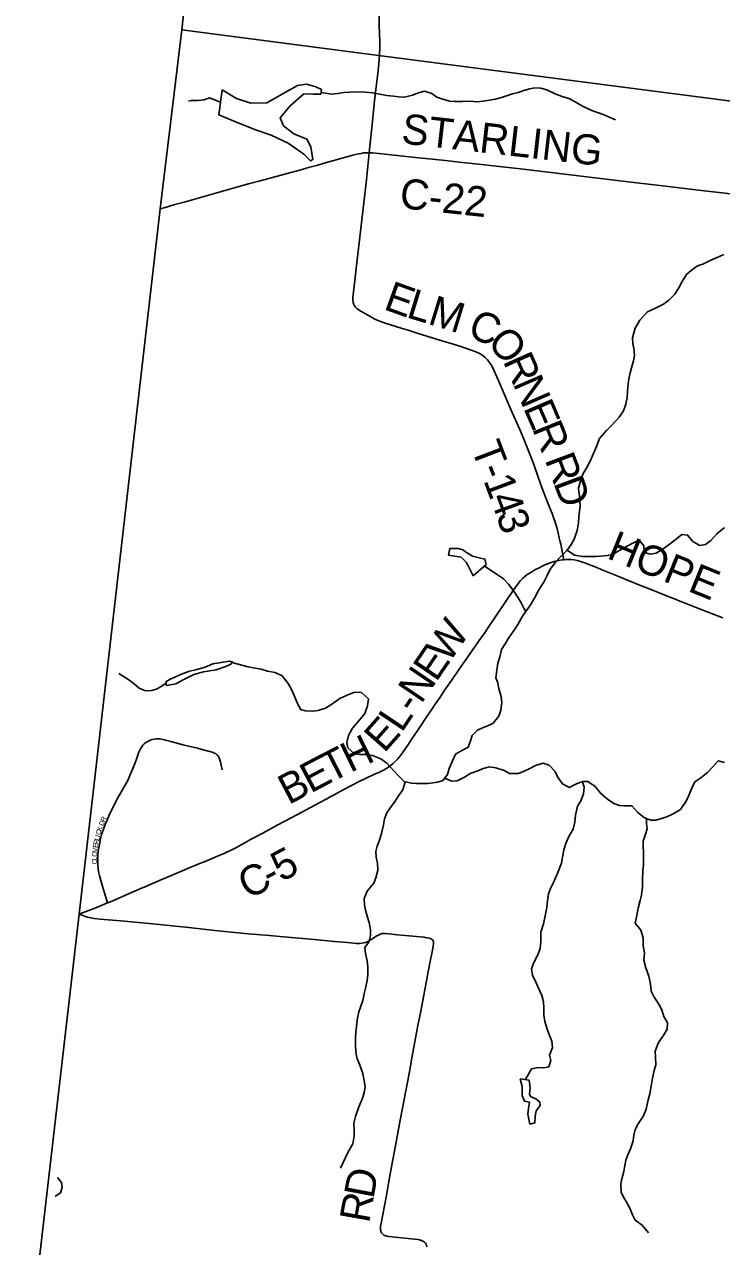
# Model space of a CAD drawing. Extents: x 1451455 to 1749751, y 218250 to 574981.
# Drawn here: x 1533276 to 1540217, y 349860 to 362036 of the extents above; entities that cross this region are included whole.
import ezdxf

# ---------------------------------------------------------------- set-up
doc = ezdxf.new("R2010")
doc.units = 0
for name, color, linetype in [('GM_X_Adjacent_County', 7, 'Continuous'), ('GM_X_County', 7, 'Continuous'), ('GM_X_County_Road', 7, 'Continuous'), ('GM_X_County_Road_Text', 7, 'Continuous'), ('GM_X_Minor_Lake', 7, 'Continuous'), ('GM_X_Minor_River', 7, 'Continuous'), ('GM_X_Township', 7, 'Continuous'), ('GM_X_Township_Road', 7, 'Continuous'), ('GM_X_Township_Road_Text', 7, 'Continuous'), ('GM_X_Township_Subdivision', 7, 'Continuous'), ('GM_X_Township_Subdivision_Text', 7, 'Continuous')]:
    doc.layers.add(name, color=color, linetype=linetype)

msp = doc.modelspace()

# ---------------------------------------------------------------- linework, layer by layer
at = {"layer": 'GM_X_Adjacent_County'}
msp.add_lwpolyline([(1539083, 395731), (1538810, 393176), (1538438, 390209), (1538423, 390126), (1538305, 389185), (1537668, 384165), (1537157, 380191), (1537139, 380009), (1536205, 372785), (1535397, 366216), (1534972, 363186), (1534842, 361983), (1534628, 360199), (1533821, 353172), (1533276, 348457)], dxfattribs=at)
at = {"layer": 'GM_X_County'}
msp.add_lwpolyline([(1539083, 395731), (1538810, 393176), (1538438, 390209), (1538423, 390126), (1538305, 389185), (1537668, 384165), (1537157, 380191), (1537139, 380009), (1536205, 372785), (1535397, 366216), (1534972, 363186), (1534842, 361983), (1534628, 360199), (1533821, 353172), (1533276, 348457)], dxfattribs=at)
at = {"layer": 'GM_X_County_Road'}
for points in [[(1534628, 360199), (1534668, 360210), (1534775, 360241), (1534867, 360266), (1535028, 360311), (1535353, 360403), (1535508, 360446), (1535622, 360477), (1535672, 360491), (1535891, 360549), (1536018, 360585), (1536103, 360609), (1536185, 360631), (1536241, 360648), (1536270, 360656), (1536342, 360676), (1536427, 360701), (1536545, 360733), (1536603, 360746), (1536629, 360751), (1536653, 360755), (1536682, 360757), (1536708, 360758)], [(1536708, 360758), (1536741, 360756), (1536805, 360751), (1537171, 360711), (1537468, 360679), (1537605, 360665), (1537797, 360643), (1537973, 360624), (1538214, 360596), (1538683, 360540), (1539286, 360469), (1539657, 360424), (1539879, 360398), (1540042, 360378), (1540723, 360301)], [(1534102, 353283), (1534133, 353296), (1534305, 353371), (1534434, 353427), (1534491, 353451), (1534576, 353487), (1534754, 353562), (1534817, 353589), (1534933, 353641), (1534967, 353654), (1535012, 353673), (1535049, 353687), (1535064, 353693), (1535091, 353704), (1535094, 353705), (1535106, 353710), (1535199, 353751), (1535271, 353780), (1535289, 353789), (1535333, 353810), (1535380, 353834), (1535469, 353882), (1535526, 353914), (1535642, 353976), (1535709, 354011), (1535792, 354057), (1535994, 354166), (1536124, 354236), (1536211, 354282), (1536286, 354322), (1536312, 354336), (1536347, 354355), (1536361, 354362), (1536451, 354410), (1536538, 354456), (1536601, 354489), (1536678, 354527), (1536755, 354562), (1536812, 354588), (1536856, 354610), (1536890, 354630), (1536917, 354649), (1536946, 354672), (1536965, 354690), (1536993, 354719), (1537008, 354736), (1537025, 354756), (1537048, 354788), (1537099, 354864), (1537128, 354908), (1537198, 355014), (1537233, 355066), (1537257, 355102), (1537276, 355132), (1537336, 355218), (1537360, 355253), (1537415, 355334), (1537463, 355405), (1537528, 355500), (1537599, 355602), (1537692, 355737), (1537711, 355764), (1537775, 355855), (1537790, 355877), (1537804, 355899), (1537855, 355971), (1537894, 356028), (1537956, 356120), (1538004, 356191), (1538032, 356234), (1538092, 356324), (1538121, 356367), (1538146, 356402), (1538188, 356460), (1538212, 356491), (1538234, 356515), (1538256, 356534), (1538282, 356554), (1538317, 356577), (1538359, 356602), (1538394, 356620), (1538444, 356644), (1538468, 356654), (1538510, 356671), (1538551, 356684), (1538592, 356694), (1538630, 356701), (1538645, 356703)], [(1538645, 356703), (1538662, 356705), (1538691, 356706), (1538721, 356705), (1538749, 356701), (1538778, 356695), (1538812, 356686), (1538861, 356668), (1538922, 356645), (1538974, 356624), (1539019, 356605), (1539116, 356565), (1539217, 356525), (1539281, 356500), (1539411, 356446), (1539521, 356403), (1539670, 356343), (1539765, 356305), (1539801, 356291), (1539838, 356277), (1539969, 356225), (1540115, 356168), (1540228, 356123)], [(1533821, 353172), (1533881, 353194), (1533988, 353236), (1534102, 353283)]]:
    msp.add_lwpolyline(points, dxfattribs=at)
at = {"layer": 'GM_X_Minor_Lake'}
for points in [[(1535213, 361135), (1535412, 361053), (1535585, 360982), (1535732, 360933), (1535901, 360852), (1536057, 360743), (1536124, 360677), (1536149, 360689), (1536129, 360816), (1536088, 360893), (1535957, 360947), (1535854, 361027), (1535823, 361104), (1535922, 361225), (1536058, 361343), (1536152, 361341), (1536228, 361342), (1536235, 361386), (1536177, 361413), (1536084, 361439), (1535995, 361426), (1535690, 361253), (1535529, 361250), (1535386, 361298), (1535245, 361385)], [(1535245, 361385), (1535213, 361135)], [(1537874, 356654), (1537861, 356710), (1537803, 356722), (1537737, 356737), (1537676, 356774), (1537640, 356803), (1537594, 356815), (1537540, 356814), (1537510, 356813), (1537499, 356747), (1537623, 356727), (1537678, 356676), (1537744, 356544)], [(1537744, 356544), (1537874, 356654)], [(1534689, 355451), (1534785, 355467), (1534864, 355508), (1534963, 355559), (1535060, 355587), (1535184, 355605), (1535281, 355639), (1535330, 355663), (1535346, 355686), (1535316, 355691), (1535274, 355684), (1535216, 355675), (1535153, 355664), (1535077, 355633), (1534992, 355608), (1534909, 355590), (1534823, 355557), (1534766, 355528), (1534726, 355513), (1534683, 355485)], [(1534683, 355485), (1534689, 355451)], [(1538213, 351530), (1538232, 351456), (1538233, 351365), (1538254, 351309), (1538304, 351300), (1538296, 351238), (1538287, 351180), (1538308, 351081), (1538356, 351092), (1538361, 351158), (1538372, 351212), (1538411, 351264), (1538408, 351298), (1538368, 351333), (1538313, 351356), (1538303, 351380), (1538312, 351440), (1538301, 351519)], [(1538301, 351519), (1538213, 351530)]]:
    msp.add_lwpolyline(points, dxfattribs=at)
at = {"layer": 'GM_X_Minor_River'}
for points in [[(1536230, 361356), (1536332, 361340), (1536393, 361347), (1536461, 361356), (1536517, 361361), (1536587, 361364), (1536669, 361360), (1536742, 361355), (1536885, 361328), (1536949, 361321), (1537005, 361314), (1537061, 361311), (1537140, 361332), (1537198, 361355), (1537259, 361372), (1537331, 361347), (1537382, 361312), (1537442, 361291), (1537508, 361272), (1537560, 361269), (1537636, 361267), (1537712, 361270), (1537784, 361265), (1537844, 361272), (1537905, 361281), (1537963, 361292), (1538025, 361309), (1538134, 361343), (1538192, 361358), (1538249, 361377), (1538307, 361394), (1538358, 361405), (1538418, 361402), (1538477, 361385), (1538567, 361340), (1538639, 361316), (1538696, 361297), (1538760, 361266), (1538833, 361223), (1538889, 361194), (1538941, 361173), (1539000, 361151), (1539056, 361132), (1539108, 361107), (1539162, 361086)], [(1534909, 361271), (1534939, 361278), (1535005, 361279), (1535065, 361286), (1535119, 361303), (1535229, 361260)], [(1540238, 359744), (1540178, 359716), (1540109, 359688), (1540030, 359647), (1539978, 359630), (1539919, 359589), (1539866, 359545), (1539823, 359474), (1539790, 359410), (1539751, 359347), (1539691, 359289), (1539637, 359250), (1539558, 359209), (1539481, 359171), (1539403, 359088), (1539356, 359010), (1539330, 358914), (1539333, 358858), (1539342, 358808), (1539349, 358740), (1539340, 358685), (1539321, 358616), (1539308, 358564), (1539293, 358504), (1539282, 358426), (1539279, 358376), (1539276, 358319), (1539265, 358253), (1539241, 358186), (1539196, 358124), (1539123, 358045), (1539070, 357990), (1539000, 357909), (1538975, 357839), (1538937, 357753), (1538908, 357684), (1538877, 357620), (1538840, 357562), (1538814, 357499), (1538793, 357417), (1538802, 357334), (1538808, 357244), (1538803, 357184), (1538796, 357132), (1538791, 357068), (1538778, 356994), (1538748, 356908), (1538719, 356856), (1538678, 356799), (1538605, 356726), (1538556, 356670), (1538510, 356609), (1538479, 356547), (1538446, 356478), (1538397, 356402), (1538357, 356325), (1538314, 356253), (1538275, 356196), (1538236, 356142), (1538190, 356059), (1538151, 356001), (1538094, 355920), (1538061, 355866), (1538027, 355809), (1538008, 355733), (1537989, 355671), (1537978, 355603), (1537970, 355527), (1537988, 355476), (1537999, 355416), (1538021, 355339), (1538028, 355281), (1538019, 355203), (1537998, 355145), (1537943, 355076)], [(1538678, 356799), (1538751, 356747), (1538829, 356734), (1538895, 356735), (1538965, 356736), (1539016, 356737), (1539080, 356746), (1539136, 356757), (1539205, 356798), (1539276, 356837), (1539326, 356864), (1539397, 356897), (1539444, 356842), (1539447, 356775), (1539509, 356758), (1539565, 356769), (1539634, 356812), (1539695, 356853), (1539750, 356897), (1539821, 356954), (1539879, 356949), (1539930, 356885), (1540001, 356846), (1540058, 356855), (1540109, 356896), (1540170, 356960), (1540245, 357024)], [(1538269, 356188), (1538249, 356220), (1538222, 356273), (1538193, 356324), (1538148, 356388), (1538097, 356460), (1538046, 356511), (1537984, 356556), (1537856, 356639)], [(1537943, 355076), (1537890, 355049), (1537838, 355029), (1537787, 355006), (1537734, 354953), (1537715, 354887), (1537694, 354835), (1537639, 354804), (1537568, 354767), (1537537, 354698), (1537504, 354624), (1537489, 354562), (1537442, 354505), (1537389, 354487), (1537295, 354473), (1537243, 354474), (1537181, 354473), (1537130, 354476), (1537057, 354493), (1537003, 354546), (1536954, 354599), (1536885, 354675), (1536824, 354720), (1536741, 354751), (1536673, 354761), (1536616, 354764), (1536559, 354773), (1536497, 354830), (1536486, 354882), (1536502, 354952), (1536543, 355026), (1536604, 355099), (1536664, 355172), (1536691, 355246), (1536700, 355316), (1536633, 355379), (1536563, 355383), (1536488, 355354), (1536416, 355321), (1536327, 355258), (1536272, 355223), (1536201, 355202), (1536149, 355193), (1536075, 355196), (1536023, 355211), (1535986, 355294), (1535963, 355349), (1535934, 355411), (1535901, 355470), (1535843, 355545), (1535773, 355579), (1535695, 355594), (1535633, 355611), (1535573, 355624), (1535503, 355636), (1535340, 355678)], [(1534216, 355568), (1534305, 355514), (1534368, 355467), (1534420, 355424), (1534481, 355398), (1534545, 355399), (1534598, 355416), (1534685, 355471)], [(1537459, 354525), (1537530, 354497), (1537586, 354500), (1537663, 354539), (1537715, 354572), (1537790, 354601), (1537844, 354624), (1537905, 354639), (1537971, 354628), (1538053, 354602), (1538106, 354573), (1538194, 354574), (1538257, 354601), (1538307, 354624), (1538364, 354653), (1538439, 354676), (1538500, 354657), (1538561, 354594), (1538582, 354539), (1538633, 354470), (1538699, 354433), (1538778, 354473), (1538836, 354495), (1538886, 354494), (1538958, 354444), (1539016, 354373), (1539080, 354316), (1539145, 354275), (1539201, 354255), (1539251, 354251), (1539323, 354251), (1539384, 354186), (1539449, 354131), (1539513, 354108), (1539563, 354107), (1539619, 354124), (1539672, 354143), (1539736, 354172), (1539809, 354215), (1539863, 354296), (1539890, 354354), (1539919, 354420), (1539952, 354491), (1540009, 354530), (1540078, 354583), (1540129, 354641), (1540182, 354698), (1540246, 354683)], [(1537068, 354491), (1537043, 354411), (1537000, 354350), (1536967, 354298), (1536920, 354235), (1536883, 354181), (1536862, 354121), (1536851, 354063), (1536831, 353975), (1536812, 353910), (1536789, 353848), (1536776, 353796), (1536779, 353740), (1536792, 353681), (1536795, 353611), (1536773, 353533), (1536754, 353481), (1536687, 353402), (1536660, 353328), (1536662, 353262), (1536672, 353212), (1536687, 353151), (1536707, 353089), (1536720, 353014), (1536721, 352958), (1536704, 352894), (1536665, 352839), (1536672, 352780), (1536689, 352706), (1536696, 352644), (1536695, 352575), (1536689, 352511), (1536674, 352447), (1536661, 352393), (1536644, 352313), (1536625, 352256), (1536604, 352198), (1536588, 352118), (1536581, 352048), (1536576, 351998), (1536571, 351936), (1536572, 351867), (1536575, 351803), (1536586, 351739), (1536611, 351676), (1536645, 351583), (1536660, 351511), (1536669, 351454), (1536660, 351392), (1536637, 351329), (1536607, 351251), (1536572, 351155), (1536556, 351091), (1536559, 351015), (1536558, 350963), (1536547, 350885), (1536497, 350796), (1536449, 350698), (1536424, 350642)], [(1538829, 354492), (1538849, 354440), (1538842, 354372), (1538817, 354300), (1538784, 354247), (1538764, 354157), (1538755, 354089), (1538738, 354017), (1538700, 353951), (1538665, 353876), (1538646, 353814), (1538633, 353738), (1538622, 353680), (1538586, 353586), (1538565, 353534), (1538540, 353482), (1538513, 353429), (1538494, 353375), (1538485, 353305), (1538478, 353239), (1538462, 353155), (1538445, 353075), (1538419, 352993), (1538416, 352899), (1538410, 352829), (1538389, 352767), (1538346, 352685), (1538325, 352623), (1538336, 352565), (1538366, 352494), (1538395, 352434), (1538426, 352361), (1538443, 352300), (1538448, 352238), (1538447, 352164), (1538456, 352104), (1538479, 352025), (1538502, 351974), (1538527, 351908), (1538533, 351843), (1538504, 351766), (1538517, 351713), (1538498, 351652), (1538446, 351642), (1538392, 351645), (1538325, 351630), (1538265, 351523)], [(1539468, 354124), (1539468, 354074), (1539477, 354022), (1539458, 353970), (1539437, 353900), (1539436, 353848), (1539439, 353786), (1539440, 353726), (1539439, 353664), (1539434, 353605), (1539428, 353519), (1539431, 353443), (1539420, 353361), (1539407, 353307), (1539385, 353233), (1539372, 353157), (1539357, 353083), (1539412, 353012), (1539436, 352937), (1539437, 352857), (1539448, 352787), (1539442, 352712), (1539463, 352636), (1539494, 352553), (1539510, 352473), (1539517, 352406), (1539544, 352350), (1539597, 352270), (1539622, 352220), (1539643, 352153), (1539680, 352090), (1539675, 352026), (1539642, 351971), (1539588, 351893), (1539555, 351808), (1539560, 351746), (1539563, 351671), (1539546, 351615), (1539528, 351539), (1539515, 351459), (1539501, 351381), (1539486, 351322), (1539465, 351230), (1539441, 351164), (1539386, 351083), (1539355, 351025), (1539342, 350969), (1539335, 350915), (1539309, 350833), (1539282, 350773), (1539263, 350722), (1539254, 350668), (1539245, 350608), (1539228, 350548), (1539215, 350486), (1539216, 350398), (1539249, 350335), (1539284, 350282), (1539311, 350227), (1539330, 350177), (1539357, 350124), (1539426, 350075), (1539489, 349996)], [(1533606, 350549), (1533644, 350498), (1533653, 350448), (1533634, 350397), (1533583, 350360)]]:
    msp.add_lwpolyline(points, dxfattribs=at)
at = {"layer": 'GM_X_Township'}
for points in [[(1564835, 376599), (1558783, 377336), (1558547, 377365), (1556932, 377563), (1548865, 378553), (1543530, 379207), (1540005, 379639), (1537305, 379990), (1537139, 380009), (1536205, 372785), (1535397, 366216), (1534972, 363186), (1534842, 361983), (1536829, 361724), (1542981, 360926), (1547069, 360385), (1549821, 359955), (1552783, 359472), (1557653, 358923), (1558522, 358824), (1560899, 358554)], [(1533276, 348457), (1533821, 353172), (1534628, 360199), (1534842, 361983), (1536829, 361724), (1542981, 360926), (1547069, 360385), (1549821, 359955), (1552783, 359472), (1557653, 358923), (1557628, 358480), (1557337, 353299), (1556866, 347670)]]:
    msp.add_lwpolyline(points, dxfattribs=at)
at = {"layer": 'GM_X_Township_Road'}
for points in [[(1536808, 361694), (1536811, 361731), (1536813, 361813), (1536813, 361862), (1536809, 362026), (1536804, 362229), (1536797, 362383), (1536792, 362508), (1536786, 362636), (1536777, 362743)], [(1536708, 360758), (1536714, 360820), (1536738, 361039), (1536763, 361274), (1536776, 361388), (1536794, 361547), (1536807, 361675), (1536808, 361694)], [(1538645, 356703), (1538643, 356719), (1538638, 356752), (1538615, 356857), (1538607, 356892), (1538601, 356921), (1538591, 356966), (1538579, 357014), (1538561, 357077), (1538548, 357114), (1538529, 357163), (1538487, 357266), (1538469, 357312), (1538463, 357327), (1538443, 357379), (1538417, 357450), (1538384, 357546), (1538343, 357661), (1538301, 357771), (1538275, 357838), (1538217, 357977), (1538180, 358065), (1538120, 358200), (1538051, 358356), (1537992, 358495), (1537950, 358591), (1537928, 358635), (1537906, 358669), (1537886, 358695), (1537863, 358719), (1537839, 358738), (1537814, 358755), (1537787, 358768), (1537735, 358788), (1537601, 358833), (1537378, 358900), (1537284, 358930), (1537177, 358963), (1537096, 358989), (1537027, 359010), (1536868, 359061), (1536806, 359082), (1536765, 359100), (1536707, 359131), (1536625, 359180), (1536590, 359203), (1536573, 359218), (1536561, 359232), (1536554, 359246), (1536549, 359264), (1536546, 359286), (1536546, 359315), (1536559, 359428), (1536588, 359692), (1536617, 359917), (1536655, 360259), (1536677, 360458), (1536708, 360758)], [(1537255, 352941), (1536992, 352966), (1536904, 352977), (1536871, 352980), (1536854, 352980), (1536837, 352978), (1536818, 352972), (1536800, 352964), (1536779, 352951), (1536746, 352930), (1536719, 352912), (1536695, 352900), (1536675, 352891), (1536655, 352885), (1536635, 352882), (1536612, 352881), (1536583, 352881), (1536492, 352889), (1536362, 352901), (1536160, 352921), (1535820, 352950), (1535715, 352959), (1535503, 352977), (1535304, 352995), (1535171, 353010), (1534913, 353039), (1534781, 353053), (1534586, 353072), (1534236, 353106), (1534027, 353122), (1533972, 353128), (1533938, 353134), (1533902, 353142), (1533869, 353154), (1533821, 353172)], [(1537229, 349920), (1537219, 349923), (1537195, 349929), (1537161, 349935), (1536905, 349961), (1536883, 349964), (1536875, 349966), (1536867, 349969), (1536859, 349972), (1536854, 349975), (1536848, 349979), (1536843, 349984), (1536834, 349993), (1536830, 349997), (1536828, 350003), (1536823, 350014), (1536821, 350024), (1536820, 350035), (1536820, 350045), (1536822, 350061), (1536827, 350094), (1536877, 350353), (1536908, 350530), (1536937, 350690), (1536957, 350793), (1537018, 351119), (1537057, 351325), (1537109, 351602), (1537137, 351757), (1537194, 352064), (1537223, 352205), (1537261, 352418), (1537291, 352579), (1537313, 352685), (1537335, 352795), (1537346, 352852), (1537349, 352875), (1537349, 352887), (1537348, 352898), (1537345, 352907), (1537338, 352916), (1537329, 352924), (1537318, 352930), (1537307, 352933), (1537290, 352936), (1537264, 352940), (1537255, 352941)], [(1537285, 349857), (1537280, 349872), (1537275, 349884), (1537268, 349894), (1537259, 349903), (1537250, 349910), (1537244, 349914), (1537235, 349918), (1537229, 349920)]]:
    msp.add_lwpolyline(points, dxfattribs=at)
at = {"layer": 'GM_X_Township_Subdivision'}
msp.add_lwpolyline([(1534102, 353283), (1534040, 353494), (1534023, 353557), (1534015, 353596), (1534010, 353628), (1534007, 353667), (1534006, 353716), (1534008, 353766), (1534014, 353818), (1534022, 353866), (1534033, 353921), (1534044, 353965), (1534062, 354018), (1534079, 354064), (1534102, 354119), (1534130, 354181), (1534165, 354252), (1534197, 354313), (1534283, 354464), (1534304, 354505), (1534326, 354552), (1534355, 354622), (1534378, 354680), (1534394, 354725), (1534415, 354785), (1534432, 354820), (1534441, 354837), (1534454, 354854), (1534469, 354869), (1534485, 354882), (1534499, 354890), (1534519, 354900), (1534535, 354907), (1534550, 354911), (1534570, 354916), (1534588, 354918), (1534605, 354919), (1534624, 354918), (1534640, 354915), (1534653, 354913), (1534672, 354909), (1534694, 354903), (1534735, 354893), (1534867, 354857), (1535000, 354824), (1535031, 354816), (1535105, 354797), (1535121, 354792), (1535145, 354784), (1535154, 354781), (1535166, 354777), (1535178, 354771), (1535188, 354763), (1535198, 354755), (1535207, 354742), (1535215, 354728), (1535223, 354710), (1535229, 354688), (1535236, 354655), (1535246, 354611)], dxfattribs=at)

# ---------------------------------------------------------------- texts
at = {"layer": 'GM_X_County_Road_Text'}
for s, rotation, p in [('STARLING', 353.4914, (1537021, 360852)), ('C-22', 353.8508, (1537003, 360208)), ('HOPE', 337.9667, (1539064, 356721)), ('W', 55.7021, (1537502, 355663)), ('E', 55.6972, (1537375, 355477)), ('N', 55.7011, (1537226, 355259)), ('-', 55.6961, (1537157, 355157)), ('L', 56.1633, (1537032, 354972)), ('E', 48.5525, (1536858, 354769)), ('H', 25.8987, (1536520, 354578)), ('T', 27.233, (1536322, 354476)), ('E', 27.7477, (1536124, 354372)), ('B', 27.7756, (1535906, 354257)), ('5', 28.1542, (1535835, 353488)), ('C', 27.1838, (1535502, 353314)), ('-', 28.1081, (1535726, 353429))]:
    msp.add_text(s, height=300, rotation=rotation, dxfattribs=at).set_placement(p)
at = {"layer": 'GM_X_Township_Road_Text'}
for s, rotation, p in [('E', 340.2036, (1536841, 359202)), ('L', 343.0047, (1537068, 359121)), ('M', 342.8816, (1537282, 359055)), ('C', 337.5753, (1537674, 358933)), ('O', 311.7541, (1537873, 358860)), ('R', 294.0473, (1538036, 358683)), ('N', 293.4095, (1538136, 358459)), ('E', 293.236, (1538240, 358217)), ('R', 292.108, (1538328, 358012)), ('T', 290.8655, (1537719, 357818)), ('R', 290.6479, (1538454, 357700)), ('-', 290.8164, (1537799, 357608)), ('1', 290.6127, (1537843, 357494)), ('D', 290.3331, (1538540, 357470)), ('4', 289.9713, (1537908, 357321)), ('3', 288.472, (1537970, 357150)), ('D', 79.3438, (1536750, 350328)), ('R', 79.8341, (1536707, 350086))]:
    msp.add_text(s, height=300, rotation=rotation, dxfattribs=at).set_placement(p)
at = {"layer": 'GM_X_Township_Subdivision_Text'}
for s, rotation, p in [('D', 67.9551, (1534061, 354047)), ('R', 66.7328, (1534077, 354088)), ('L', 76.9777, (1534019, 353901)), ('I', 76.7695, (1534027, 353936)), ('C', 74.3732, (1534032, 353957)), ('K', 70.9188, (1534042, 353994)), ('V', 82.6798, (1534000, 353785)), ('E', 81.7752, (1534006, 353829)), ('R', 78.571, (1534011, 353863)), ('C', 89.8907, (1533998, 353668)), ('O', 86.5225, (1533998, 353742)), ('L', 89.877, (1533998, 353708))]:
    msp.add_text(s, height=50, rotation=rotation, dxfattribs=at).set_placement(p)

doc.saveas('drawing.dxf')
